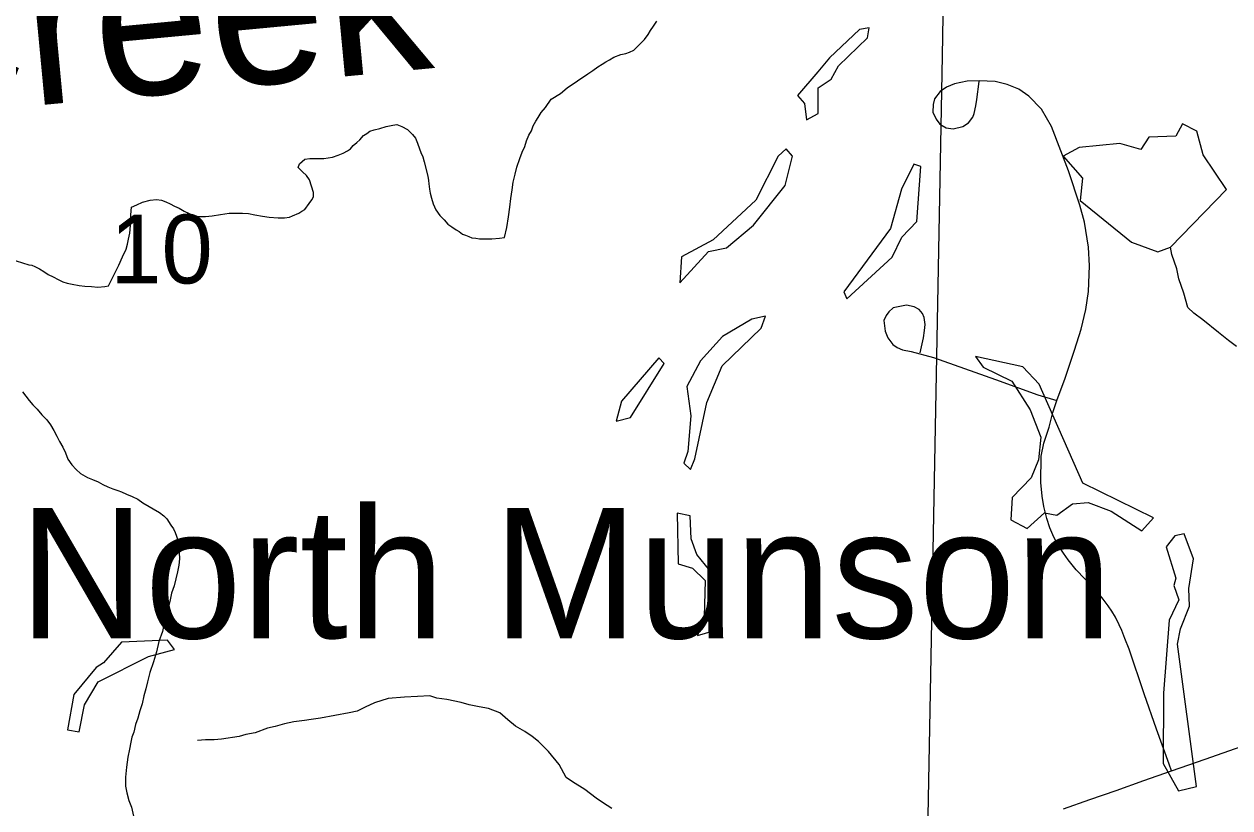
# Model space of a CAD drawing. Extents: x -6.1 to 38, y -7.7 to 22.
# Drawn here: x 2.73 to 3.462, y 18.21 to 18.686 of the extents above; entities that cross this region are included whole.
import ezdxf

# ---------------------------------------------------------------- set-up
doc = ezdxf.new("R2010")
doc.units = 0
for name, color, linetype in [('GM_X_Corporation', 7, 'Continuous'), ('GM_X_County_Road', 7, 'Continuous'), ('GM_X_Minor_Lake', 7, 'Continuous'), ('GM_X_Minor_River', 7, 'Continuous'), ('GM_X_Minor_River_Text', 7, 'Continuous'), ('GM_X_Section_Text', 7, 'Continuous'), ('GM_X_Township_Road', 7, 'Continuous'), ('GM_X_Unincorporated_Text', 7, 'Continuous')]:
    doc.layers.add(name, color=color, linetype=linetype)

msp = doc.modelspace()

# ---------------------------------------------------------------- linework, layer by layer
at = {"layer": 'GM_X_Corporation'}
msp.add_lwpolyline([(2.3594, 19.07674), (3.29403, 19.05339), (3.28738, 18.66674), (3.27769, 18.15146), (3.27494, 18.04606), (2.32853, 18.07616)], close=True, dxfattribs=at)
at = {"layer": 'GM_X_County_Road'}
msp.add_lwpolyline([(3.36112, 18.20943), (3.37712, 18.21507), (3.39313, 18.22071), (3.40987, 18.22659), (3.42661, 18.23247), (3.4471, 18.23972), (3.47641, 18.25003)], dxfattribs=at)
at = {"layer": 'GM_X_Minor_Lake'}
for points in [[(3.24217, 18.67772), (3.24326, 18.68378), (3.23723, 18.68261), (3.21921, 18.66544), (3.21209, 18.65706), (3.19973, 18.64258)], [(3.19973, 18.64258), (3.20391, 18.63768), (3.20512, 18.62783), (3.21227, 18.63167), (3.21216, 18.64721), (3.22006, 18.65256), (3.22454, 18.66055), (3.24217, 18.67772)], [(3.42612, 18.55059), (3.46005, 18.58549), (3.44593, 18.60662), (3.44205, 18.621), (3.43333, 18.62549), (3.42923, 18.61789), (3.41298, 18.6174), (3.40812, 18.60979), (3.39525, 18.6135), (3.37071, 18.61107)], [(3.12836, 18.5288), (3.1456, 18.54786), (3.15654, 18.55021), (3.17307, 18.56396), (3.19217, 18.58795), (3.19658, 18.6058), (3.19277, 18.61032)], [(3.19277, 18.61032), (3.18789, 18.60574), (3.17448, 18.57912), (3.14858, 18.55508), (3.12938, 18.54473), (3.12836, 18.5288)], [(3.37071, 18.61107), (3.36093, 18.60571), (3.37273, 18.59251), (3.37132, 18.57886), (3.40247, 18.55367), (3.41838, 18.5477), (3.42612, 18.55059)], [(3.27445, 18.59947), (3.27029, 18.60096), (3.26284, 18.58575), (3.2562, 18.56183), (3.22776, 18.52337), (3.22968, 18.51921)], [(3.22968, 18.51921), (3.25708, 18.5444), (3.26304, 18.55657), (3.27204, 18.5661), (3.27445, 18.59947)], [(3.17766, 18.50145), (3.18026, 18.50867), (3.17196, 18.50672), (3.15427, 18.49637), (3.14078, 18.48151), (3.13257, 18.46592), (3.13497, 18.44812), (3.13323, 18.42651), (3.13063, 18.41929)], [(3.13063, 18.41929), (3.13482, 18.41553), (3.13742, 18.42198), (3.14473, 18.45614), (3.15402, 18.47856), (3.17766, 18.50145)], [(3.11888, 18.47985), (3.11545, 18.48324), (3.09297, 18.45695), (3.08965, 18.4448)], [(3.41573, 18.38624), (3.37289, 18.40719), (3.3464, 18.46728), (3.33651, 18.47783), (3.30775, 18.48409), (3.31233, 18.47767), (3.32977, 18.46907), (3.34085, 18.4517)], [(3.08965, 18.4448), (3.09833, 18.44713), (3.11888, 18.47985)], [(3.34085, 18.4517), (3.34738, 18.43507), (3.34597, 18.42142), (3.34151, 18.4104), (3.32988, 18.39857), (3.32922, 18.38493), (3.33908, 18.37968), (3.34959, 18.38923), (3.35716, 18.38776), (3.36656, 18.39464), (3.376, 18.39546), (3.39001, 18.39024), (3.40861, 18.37823), (3.41573, 18.38624)], [(3.12669, 18.38894), (3.12728, 18.35825), (3.13599, 18.35565), (3.1436, 18.34812), (3.143, 18.32613), (3.13892, 18.31474)], [(3.13892, 18.31474), (3.15362, 18.319), (3.1504, 18.34778), (3.14658, 18.3542), (3.13857, 18.364), (3.13511, 18.37346), (3.13463, 18.38748), (3.12669, 18.38894)], [(3.44181, 18.22306), (3.43025, 18.30939), (3.43207, 18.31888), (3.43764, 18.33256), (3.43719, 18.34317), (3.44008, 18.36138), (3.43431, 18.3765), (3.42865, 18.37533), (3.42341, 18.36847), (3.42921, 18.34956), (3.42811, 18.345), (3.43119, 18.33631), (3.42523, 18.32414)], [(3.42523, 18.32414), (3.42176, 18.27978), (3.42168, 18.23695), (3.43087, 18.22034), (3.44181, 18.22306)], [(2.82162, 18.30628), (2.81743, 18.31194), (2.78948, 18.31062), (2.77861, 18.29805), (2.7741, 18.29537), (2.76061, 18.27899), (2.75661, 18.25736)], [(2.75661, 18.25736), (2.76379, 18.25626), (2.76708, 18.27258), (2.77529, 18.28666), (2.80579, 18.30201), (2.82162, 18.30628)]]:
    msp.add_lwpolyline(points, dxfattribs=at)
at = {"layer": 'GM_X_Minor_River'}
for points in [[(2.97589, 18.58908), (2.97631, 18.58566), (2.97671, 18.58338), (2.97751, 18.58035), (2.97869, 18.57694), (2.98025, 18.57315), (2.98257, 18.56975), (2.98527, 18.56711), (2.98758, 18.56447), (2.98988, 18.56297), (2.99256, 18.5611), (2.99447, 18.55998), (2.99639, 18.55848), (2.9983, 18.55773), (3.00021, 18.55699), (3.00212, 18.55625), (3.0044, 18.5559), (3.00669, 18.55554), (3.00973, 18.55557), (3.01429, 18.55561), (3.01885, 18.55604), (3.02189, 18.55645), (3.02334, 18.56255), (3.0244, 18.56902), (3.02509, 18.57473), (3.02579, 18.58006), (3.02649, 18.58539), (3.0272, 18.58997), (3.02828, 18.59492), (3.02937, 18.59911), (3.03121, 18.60446), (3.03269, 18.60827), (3.03417, 18.61171), (3.03527, 18.61515), (3.03675, 18.61858), (3.03824, 18.62126), (3.03935, 18.62431), (3.04083, 18.62699), (3.04233, 18.62929), (3.04419, 18.63235), (3.04682, 18.63541), (3.05018, 18.64039), (3.05584, 18.64387), (3.05999, 18.64733), (3.07243, 18.65582), (3.07545, 18.65776), (3.07847, 18.66007), (3.08111, 18.66162), (3.08337, 18.66316), (3.08564, 18.66432), (3.08828, 18.66587), (3.09245, 18.66743), (3.09548, 18.66822), (3.09775, 18.66901), (3.1004, 18.67017), (3.1034, 18.67325), (3.10678, 18.6767), (3.10903, 18.67976), (3.11052, 18.68206), (3.11239, 18.68474), (3.11426, 18.6878)], [(2.69462, 18.55205), (2.73316, 18.53989), (2.73506, 18.53953), (2.73697, 18.53879), (2.73965, 18.53729), (2.74233, 18.5358), (2.74501, 18.53392), (2.74807, 18.53243), (2.75113, 18.53094), (2.75381, 18.52944), (2.75648, 18.52871), (2.75953, 18.52798), (2.76372, 18.52726), (2.76714, 18.52691), (2.77133, 18.52658), (2.77514, 18.52623), (2.77931, 18.52666), (2.78159, 18.52706), (2.7879, 18.53967), (2.79013, 18.54464), (2.79236, 18.54922), (2.79308, 18.55227), (2.7938, 18.55532), (2.79452, 18.55913), (2.79485, 18.5637), (2.79518, 18.56751), (2.79515, 18.57017), (2.79548, 18.57473), (2.79888, 18.57629), (2.80229, 18.57784), (2.80683, 18.57903), (2.81063, 18.57945), (2.81368, 18.5791), (2.81635, 18.57798), (2.81902, 18.57687), (2.8217, 18.57537), (2.82438, 18.57426), (2.82744, 18.57239), (2.8305, 18.5709), (2.83432, 18.56941), (2.83698, 18.56906), (2.8404, 18.56909), (2.84458, 18.56952), (2.84951, 18.57033), (2.85482, 18.57114), (2.85939, 18.57119), (2.86281, 18.57122), (2.86661, 18.57088), (2.87042, 18.57015), (2.87499, 18.56944), (2.87918, 18.56872), (2.88451, 18.56839), (2.88831, 18.56843), (2.89135, 18.56884), (2.89324, 18.56962), (2.89702, 18.57118), (2.89891, 18.57234), (2.9008, 18.5735), (2.90342, 18.57695), (2.90491, 18.57924), (2.90603, 18.58115), (2.906, 18.58382), (2.90363, 18.5914), (2.9017, 18.59404), (2.89939, 18.5963), (2.8967, 18.59894), (2.89743, 18.60122), (2.90082, 18.60392), (2.90386, 18.60433), (2.90576, 18.60435), (2.90804, 18.60437), (2.91222, 18.60441), (2.91488, 18.60482), (2.91754, 18.60523), (2.92094, 18.6064), (2.92397, 18.60757), (2.92661, 18.60912), (2.9285, 18.61028), (2.93, 18.6122), (2.93226, 18.61412), (2.93414, 18.61566), (2.93639, 18.61834), (2.93828, 18.6195), (2.94016, 18.62104), (2.94281, 18.62183), (2.94622, 18.62262), (2.95001, 18.6238), (2.95418, 18.62461), (2.95646, 18.62501), (2.95952, 18.6239), (2.96296, 18.62203), (2.96604, 18.61902), (2.96796, 18.61676), (2.96914, 18.61372), (2.97032, 18.61031), (2.97111, 18.60804), (2.97228, 18.60539), (2.97307, 18.60236), (2.97545, 18.59363), (2.97587, 18.59098), (2.97589, 18.58908)], [(3.46608, 18.49012), (3.46115, 18.49389), (3.45508, 18.49879), (3.4456, 18.50633), (3.44029, 18.51048), (3.4365, 18.51387), (3.43419, 18.52258), (3.43113, 18.53128), (3.42996, 18.53734), (3.4269, 18.54605), (3.42612, 18.55059)], [(2.72949, 18.46265), (2.73143, 18.46001), (2.73336, 18.45737), (2.73567, 18.45473), (2.73836, 18.4521), (2.74106, 18.4487), (2.74414, 18.44569), (2.74645, 18.44267), (2.74839, 18.43926), (2.75033, 18.43586), (2.75189, 18.43245), (2.75383, 18.42905), (2.7554, 18.42565), (2.75696, 18.42186), (2.75928, 18.41846), (2.76198, 18.41544), (2.76466, 18.41319), (2.76888, 18.41057), (2.77193, 18.40946), (2.77537, 18.40797), (2.77805, 18.40648), (2.78111, 18.40498), (2.78416, 18.40387), (2.78722, 18.40276), (2.7895, 18.40203), (2.79256, 18.40054), (2.796, 18.39905), (2.79944, 18.39756), (2.80251, 18.39531), (2.81246, 18.38933), (2.81514, 18.38745), (2.81707, 18.38557), (2.81939, 18.38179), (2.82094, 18.37952), (2.82211, 18.37725), (2.82289, 18.37498), (2.82368, 18.37233), (2.82411, 18.36815), (2.82453, 18.36511), (2.82457, 18.3613), (2.82423, 18.3575), (2.82352, 18.35331)], [(2.82352, 18.35331), (2.82243, 18.34912), (2.82134, 18.34492), (2.81987, 18.34034), (2.81879, 18.33539), (2.81733, 18.33005), (2.81587, 18.32471), (2.81444, 18.31709), (2.81223, 18.31099), (2.81078, 18.30489), (2.80895, 18.29879), (2.80675, 18.2923), (2.80529, 18.28658), (2.8042, 18.28239), (2.80311, 18.27819), (2.80203, 18.27324), (2.80055, 18.26904), (2.79947, 18.26447), (2.79799, 18.26065), (2.7969, 18.25608), (2.7958, 18.25302), (2.79507, 18.24997), (2.79436, 18.24578), (2.79328, 18.24083), (2.79259, 18.23474), (2.7919, 18.22865), (2.79196, 18.22333), (2.79277, 18.21915), (2.79396, 18.2146), (2.79553, 18.21043), (2.79673, 18.20512)], [(3.08696, 18.2096), (3.08127, 18.21337), (3.07748, 18.21601), (3.07066, 18.22128), (3.06308, 18.2258), (3.05929, 18.22844), (3.05509, 18.23638), (3.04863, 18.24431), (3.04256, 18.25035), (3.03877, 18.25336), (3.03422, 18.25638), (3.02853, 18.25977), (3.02398, 18.26354), (3.01905, 18.26768), (3.01224, 18.27031), (3.00656, 18.27142), (3.00051, 18.27254), (2.99559, 18.27403), (2.98689, 18.27589), (2.98085, 18.27662), (2.97668, 18.27812), (2.96913, 18.27771), (2.9612, 18.2773), (2.95138, 18.2765), (2.94308, 18.27381), (2.93743, 18.27114), (2.93252, 18.26884), (2.92762, 18.26768), (2.91893, 18.26613), (2.91025, 18.26458), (2.90459, 18.2638), (2.90044, 18.26303), (2.89402, 18.26224), (2.88836, 18.26108), (2.8827, 18.25954), (2.87817, 18.25839), (2.87062, 18.2557), (2.86496, 18.25454), (2.86081, 18.25339), (2.85024, 18.25183)], [(2.85024, 18.25183), (2.84571, 18.25143), (2.84042, 18.25141), (2.83551, 18.25101)]]:
    msp.add_lwpolyline(points, dxfattribs=at)
at = {"layer": 'GM_X_Township_Road'}
for points in [[(3.42661, 18.23247), (3.42516, 18.23656), (3.41764, 18.25794), (3.41012, 18.27931), (3.40101, 18.30648), (3.39842, 18.31289), (3.39659, 18.3178), (3.39481, 18.3213), (3.39266, 18.32583), (3.39039, 18.3296), (3.38813, 18.33273), (3.38516, 18.33682), (3.38198, 18.34081), (3.37783, 18.34502), (3.37401, 18.34912), (3.36888, 18.35467), (3.36404, 18.3607), (3.36107, 18.36475), (3.35816, 18.36911), (3.35525, 18.3745), (3.35288, 18.38017), (3.35094, 18.38583), (3.34921, 18.39305), (3.34808, 18.39941), (3.34727, 18.40755), (3.34764, 18.42356), (3.3491, 18.43143), (3.35234, 18.44118), (3.35465, 18.45019), (3.35698, 18.45743), (3.3622, 18.47089), (3.36786, 18.48792), (3.37187, 18.50077), (3.3747, 18.51272), (3.3762, 18.52367), (3.37692, 18.53913), (3.37631, 18.55056), (3.37385, 18.56571), (3.37107, 18.57597), (3.36423, 18.59693), (3.35375, 18.62371), (3.34782, 18.63442), (3.34008, 18.64216), (3.33404, 18.64649), (3.32698, 18.64934), (3.31969, 18.65105), (3.30993, 18.65162), (3.30269, 18.65129), (3.29496, 18.6498), (3.29018, 18.64763), (3.28619, 18.64501), (3.28289, 18.64057), (3.28209, 18.63726), (3.28186, 18.63248), (3.2838, 18.62826), (3.28597, 18.62522), (3.28984, 18.62291), (3.29416, 18.62245), (3.30009, 18.62371), (3.3034, 18.62599), (3.30601, 18.62952), (3.30693, 18.63168), (3.30795, 18.63635), (3.30855, 18.64028), (3.30993, 18.65116)], [(3.27417, 18.48635), (3.27606, 18.49558), (3.27668, 18.49996), (3.27715, 18.50356), (3.27664, 18.50789), (3.27558, 18.51032), (3.27345, 18.5126), (3.27041, 18.51427), (3.26586, 18.51533), (3.25781, 18.51366), (3.25507, 18.51123), (3.2534, 18.50911), (3.25218, 18.50591), (3.25279, 18.49953), (3.25446, 18.49543), (3.2575, 18.49133), (3.26019, 18.48961), (3.26342, 18.48829), (3.26862, 18.4872), (3.28231, 18.48345), (3.30105, 18.47683), (3.31978, 18.47021), (3.34554, 18.46091), (3.35698, 18.45743)]]:
    msp.add_lwpolyline(points, dxfattribs=at)

# ---------------------------------------------------------------- texts
at = {"layer": 'GM_X_Minor_River_Text'}
msp.add_text('Creek', height=0.094761, rotation=5.39369, dxfattribs=at).set_placement((2.64313, 18.62759))
at = {"layer": 'GM_X_Section_Text'}
msp.add_text('10', height=0.041856, rotation=0.00001, dxfattribs=at).set_placement((2.78261, 18.52851))
at = {"layer": 'GM_X_Unincorporated_Text'}
msp.add_text('North Munson', height=0.0789773, rotation=0.00001, dxfattribs=at).set_placement((2.72736, 18.31308))

doc.saveas('drawing.dxf')
